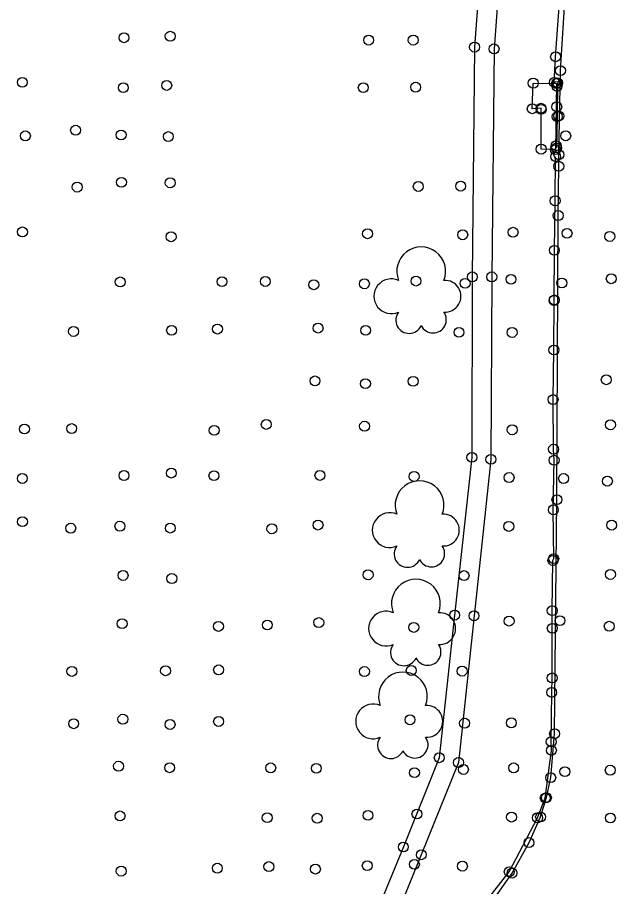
# Model space of a CAD drawing. Extents: x 20503438 to 20508873, y 7964251 to 7984667.
# Drawn here: x 20507965.9 to 20508086.7, y 7970602.3 to 7970777.7 of the extents above; entities that cross this region are included whole.
import ezdxf

# ---------------------------------------------------------------- set-up
doc = ezdxf.new("R2010")
doc.units = 0
for name, color, linetype in [('SurConcreteSlab', 7, 'Continuous'), ('SurEdgeCurb', 7, 'Continuous'), ('SurEdgeRoadPaved', 7, 'Continuous'), ('SurEdgeSidewalk', 7, 'Continuous'), ('SurNaturalCells', 7, 'Continuous'), ('SurSurveyPoints', 7, 'Continuous')]:
    doc.layers.add(name, color=color, linetype=linetype)

msp = doc.modelspace()

# ---------------------------------------------------------------- linework, layer by layer
at = {"layer": 'SurConcreteSlab'}
msp.add_lwpolyline([(20508074.42, 7970750.97), (20508071.54, 7970751.07), (20508071.51, 7970759.32), (20508069.75, 7970759.22), (20508069.93, 7970764.38), (20508074.65, 7970764.32)], close=True, dxfattribs=at)
at = {"layer": 'SurEdgeCurb'}
for points in [[(20508074.19, 7970764.53), (20508074.45, 7970769.71), (20508075.14, 7970779.7), (20508075.83, 7970785.82), (20508076.14, 7970793.2)], [(20508074.74, 7970763.73), (20508074.68, 7970759.62), (20508074.56, 7970751.75)], [(20508074.85, 7970764.43), (20508074.77, 7970757.65), (20508074.64, 7970751.3)], [(20508053.1, 7970593.13), (20508059.3, 7970597.82), (20508065.11, 7970605.24), (20508070.8, 7970616.14), (20508072.37, 7970620.13), (20508073.6, 7970629.75), (20508073.56, 7970631.49), (20508073.66, 7970641.44), (20508073.75, 7970644.36), (20508073.78, 7970654.37), (20508073.77, 7970657.94), (20508073.91, 7970668.06), (20508074.07, 7970668.43), (20508073.99, 7970678.29), (20508074.15, 7970688.29), (20508074.04, 7970690.52), (20508073.94, 7970700.53), (20508074.1, 7970710.54), (20508074.15, 7970720.53), (20508074.19, 7970720.64), (20508074.2, 7970730.65), (20508074.35, 7970740.64), (20508074.46, 7970749.54)]]:
    msp.add_lwpolyline(points, dxfattribs=at)
at = {"layer": 'SurEdgeRoadPaved'}
msp.add_lwpolyline([(20508004.64, 7970575.98), (20508007.59, 7970576.24), (20508010.15, 7970576.78), (20508012.71, 7970577.32), (20508023.73, 7970580.41), (20508026.58, 7970581.33), (20508029.43, 7970582.25), (20508043.66, 7970586.87), (20508052.12, 7970591.56), (20508057.59, 7970595.51), (20508062.67, 7970600.63), (20508065.66, 7970604.97), (20508069.09, 7970611.13), (20508071.43, 7970616.3), (20508072.6, 7970620.21), (20508073.47, 7970624.24), (20508074.25, 7970633.1), (20508074.72, 7970680.34), (20508074.97, 7970737.67), (20508075.09, 7970747.61), (20508075.12, 7970749.94), (20508075.43, 7970766.91), (20508076.47, 7970783.01), (20508080.81, 7970842.69)], dxfattribs=at)
at = {"layer": 'SurEdgeSidewalk'}
for points in [[(20508065.45, 7970875.11), (20508061.91, 7970823.31), (20508058.11, 7970771.65), (20508057.66, 7970725.29), (20508057.57, 7970688.87), (20508054.09, 7970657.04), (20508050.99, 7970628.26), (20508043.75, 7970610.25), (20508036.32, 7970592.17), (20508028.13, 7970591.62), (20508019.27, 7970591.01), (20508019.15, 7970583.11), (20508026.86, 7970581.98)], [(20508069.38, 7970874.8), (20508065.82, 7970823.03), (20508062.04, 7970771.3), (20508061.58, 7970725.29), (20508061.4, 7970688.47), (20508058, 7970656.9), (20508054.87, 7970627.29), (20508047.37, 7970608.68), (20508040.75, 7970592.45), (20508053.1, 7970593.13)]]:
    msp.add_lwpolyline(points, dxfattribs=at)
at = {"layer": 'SurNaturalCells'}
for centre, radius, start, end in [((20508047.35, 7970726.41), 4.92, 338.2051, 201.7949), ((20508041.33, 7970721.38), 3.51, 65.4824, 294.5175), ((20508052.15, 7970721.38), 3.21, 265.9982, 94.0018), ((20508044.92, 7970716.56), 2.68, 142.7501, 335.3223), ((20508049.74, 7970716.64), 2.67, 206.5242, 35.4033), ((20508047.02, 7970679.22), 4.92, 338.2051, 201.7949), ((20508041, 7970674.19), 3.51, 65.4824, 294.5175), ((20508051.82, 7970674.19), 3.21, 265.9982, 94.0018), ((20508044.59, 7970669.37), 2.68, 142.7501, 335.3223), ((20508049.41, 7970669.45), 2.67, 206.5242, 35.4033), ((20508046.28, 7970659.35), 4.92, 338.2051, 201.7949), ((20508040.26, 7970654.32), 3.51, 65.4824, 294.5175), ((20508051.08, 7970654.32), 3.21, 265.9982, 94.0018), ((20508043.85, 7970649.5), 2.68, 142.7501, 335.3223), ((20508048.67, 7970649.58), 2.67, 206.5242, 35.4033), ((20508043.67, 7970640.63), 4.92, 338.2051, 201.7949), ((20508037.65, 7970635.6), 3.51, 65.4824, 294.5175), ((20508048.47, 7970635.6), 3.21, 265.9982, 94.0018), ((20508041.24, 7970630.78), 2.68, 142.7501, 335.3223), ((20508046.06, 7970630.86), 2.67, 206.5242, 35.4033)]:
    msp.add_arc(centre, radius, start, end, dxfattribs=at)
at = {"layer": 'SurSurveyPoints'}
for centre in [(20507987.42, 7970773.55), (20507996.74, 7970773.85), (20508036.75, 7970773.07), (20508045.74, 7970773.07), (20508058.11, 7970771.65), (20508062.04, 7970771.3), (20508074.45, 7970769.71), (20508075.43, 7970766.91), (20507966.93, 7970764.54), (20507996.04, 7970763.93), (20508069.93, 7970764.38), (20508074.19, 7970764.53), (20508074.65, 7970764.32), (20508074.74, 7970763.73), (20508074.85, 7970764.43), (20507987.29, 7970763.47), (20508035.67, 7970763.48), (20508046.24, 7970763.57), (20508069.75, 7970759.22), (20508071.51, 7970759.32), (20508071.54, 7970759.1), (20508074.68, 7970759.62), (20508074.77, 7970757.65), (20508075.09, 7970757.75), (20507977.67, 7970754.89), (20507967.54, 7970753.75), (20507986.84, 7970753.93), (20507996.37, 7970753.6), (20508076.49, 7970753.76), (20508074.56, 7970751.75), (20508071.54, 7970751.07), (20508074.42, 7970750.97), (20508074.64, 7970751.3), (20508075.12, 7970749.94), (20508074.46, 7970749.54), (20508075.09, 7970747.61), (20507986.91, 7970744.37), (20507977.99, 7970743.4), (20507996.74, 7970744.27), (20508046.76, 7970743.54), (20508055.3, 7970743.6), (20508074.35, 7970740.64), (20508074.97, 7970737.67), (20507966.95, 7970734.36), (20508036.53, 7970734), (20508065.87, 7970734.3), (20508076.76, 7970734.08), (20507996.93, 7970733.39), (20508055.72, 7970733.78), (20508085.38, 7970733.45), (20508074.2, 7970730.65), (20508057.66, 7970725.29), (20508061.58, 7970725.29), (20507986.66, 7970724.27), (20508007.19, 7970724.33), (20508015.93, 7970724.36), (20508025.7, 7970723.71), (20508035.9, 7970723.89), (20508046.3, 7970724.44), (20508056.21, 7970723.98), (20508065.46, 7970724.8), (20508075.72, 7970724.06), (20508085.67, 7970724.92), (20508074.15, 7970720.53), (20508074.19, 7970720.64), (20507997.02, 7970714.51), (20508006.27, 7970714.76), (20508026.56, 7970714.96), (20507977.25, 7970714.27), (20508036.16, 7970714.5), (20508054.97, 7970714.1), (20508065.69, 7970714.07), (20508074.1, 7970710.54), (20508025.94, 7970704.3), (20508045.73, 7970704.22), (20508084.67, 7970704.53), (20508036.11, 7970703.74), (20508073.94, 7970700.53), (20508016.11, 7970695.52), (20508085.51, 7970695.44), (20507967.35, 7970694.59), (20507976.88, 7970694.68), (20508005.61, 7970694.32), (20508035.92, 7970695.16), (20508065.7, 7970694.43), (20508074.04, 7970690.52), (20508057.57, 7970688.87), (20508061.4, 7970688.47), (20508074.15, 7970688.29), (20507987.43, 7970685.21), (20507996.97, 7970685.7), (20508005.56, 7970685.17), (20508026.93, 7970685.23), (20508045.92, 7970685.02), (20508065.07, 7970684.8), (20507966.93, 7970684.61), (20508076.06, 7970684.6), (20508084.89, 7970684.07), (20508074.72, 7970680.34), (20508073.99, 7970678.29), (20507966.95, 7970675.89), (20507976.69, 7970674.57), (20507986.6, 7970674.98), (20507996.76, 7970674.6), (20508017.24, 7970674.45), (20508026.55, 7970675.21), (20508065.02, 7970674.94), (20508085.75, 7970675.19), (20508073.91, 7970668.06), (20508074.07, 7970668.43), (20507987.24, 7970665.04), (20507997.07, 7970664.42), (20508036.65, 7970665.17), (20508055.99, 7970665.01), (20508085.51, 7970665.24), (20508054.09, 7970657.04), (20508058, 7970656.9), (20508073.77, 7970657.94), (20507987.05, 7970655.31), (20508016.32, 7970655.05), (20508026.7, 7970655.53), (20508065.08, 7970655.83), (20508075.33, 7970655.92), (20508006.47, 7970654.76), (20508045.86, 7970654.56), (20508073.78, 7970654.37), (20508085.27, 7970654.79), (20507976.92, 7970645.68), (20507995.8, 7970645.81), (20508006.5, 7970645.99), (20508035.91, 7970645.65), (20508045.35, 7970645.87), (20508055.6, 7970645.73), (20508073.75, 7970644.36), (20508073.66, 7970641.44), (20507987.2, 7970636.03), (20508006.5, 7970635.58), (20508045.09, 7970635.91), (20507977.28, 7970635.12), (20507996.71, 7970634.97), (20508056.09, 7970635.22), (20508065.52, 7970635.3), (20508074.25, 7970633.1), (20508073.56, 7970631.49), (20508073.6, 7970629.75), (20508050.99, 7970628.26), (20508054.87, 7970627.29), (20507986.32, 7970626.55), (20507996.63, 7970626.24), (20508017.01, 7970626.21), (20508026.2, 7970626.12), (20508045.99, 7970625.24), (20508055.86, 7970625.89), (20508066, 7970626.21), (20508076.32, 7970625.45), (20508085.47, 7970625.74), (20508073.47, 7970624.24), (20508072.37, 7970620.13), (20508072.6, 7970620.21), (20507986.63, 7970616.51), (20508036.63, 7970616.63), (20508046.49, 7970616.91), (20508065.56, 7970616.28), (20508071.43, 7970616.3), (20508016.3, 7970616.16), (20508026.38, 7970616.04), (20508070.8, 7970616.14), (20508070.8, 7970616.14), (20508085.5, 7970616.1), (20508069.09, 7970611.13), (20508043.75, 7970610.25), (20508047.37, 7970608.68), (20508006.25, 7970605.97), (20508016.64, 7970606.29), (20508026.02, 7970605.79), (20508036.47, 7970606.48), (20508045.98, 7970606.75), (20508055.66, 7970606.39), (20507986.86, 7970605.37), (20508065.11, 7970605.24), (20508065.66, 7970604.97)]:
    msp.add_circle(centre, 1, dxfattribs=at)

doc.saveas('drawing.dxf')
